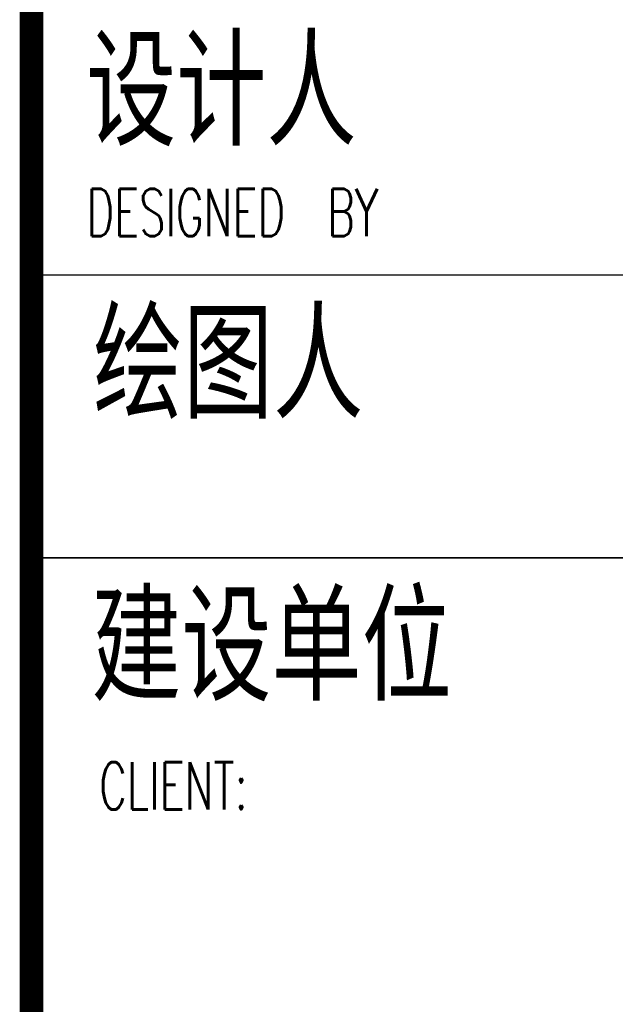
# Model space of a CAD drawing. Extents: x 1779708 to 7299578, y -1121471 to 88434.
# Tile 708 of 1056: x 6170269 to 6171532, y -964997 to -962910. Entities that reach past the tile are written whole.
import ezdxf

# ---------------------------------------------------------------- set-up
doc = ezdxf.new("R2010")
doc.units = 0
doc.header["$LTSCALE"] = 1000
doc.header["$MEASUREMENT"] = 0
for name, color, linetype in [('PUB_TITLE', 4, 'CONTINUOUS'), ('可见线', 6, 'CONTINUOUS'), ('通-图框－文字', 4, 'CONTINUOUS')]:
    doc.layers.add(name, color=color, linetype=linetype)
doc.styles.add('dim_font', font='SIMPLEX.shx', dxfattribs={"width": 0.8})
doc.styles.add('仿宋', font='txt', dxfattribs={"width": 0.7})

# ---------------------------------------------------------------- blocks, each defined once
blk = doc.blocks.new('A$C3D8761CE')
at = {"layer": 'PUB_TITLE'}
for p, q in [((76100, 20800), (83100, 20800)), ((83100, 19600), (76100, 19600))]:
    blk.add_line(p, q, dxfattribs=at)
at = {"layer": 'PUB_TITLE', "const_width": 100}
blk.add_lwpolyline([(76100, 58400), (76100, 1000)], dxfattribs=at)
at = {"layer": 'PUB_TITLE'}
blk.add_lwpolyline([(76100, 19600), (83100, 19600)], dxfattribs=at)
at = {"layer": '通-图框－文字', "style": '仿宋', "width": 0.7}
for s, p in [('设计人', (76332, 21390.2)), ('绘图人', (76360.7, 20232.8)), ('建设单位', (76353.7, 19036.7))]:
    blk.add_text(s, height=400, dxfattribs=at).set_placement(p)
at = {"layer": '通-图框－文字', "color": 4, "style": 'dim_font', "width": 0.65}
for s, p in [('DESIGNED  BY', (76333.8, 20963.6)), ('CLIENT:', (76387.2, 18532.8))]:
    blk.add_text(s, height=200, dxfattribs=at).set_placement(p)

msp = doc.modelspace()

# ---------------------------------------------------------------- block references
at = {"layer": '可见线', "xscale": 0.5, "yscale": 0.5, "zscale": 0.5}
msp.add_blockref('A$C3D8761CE', (6132244.5, -973850.2), dxfattribs=at)

doc.saveas('drawing.dxf')
